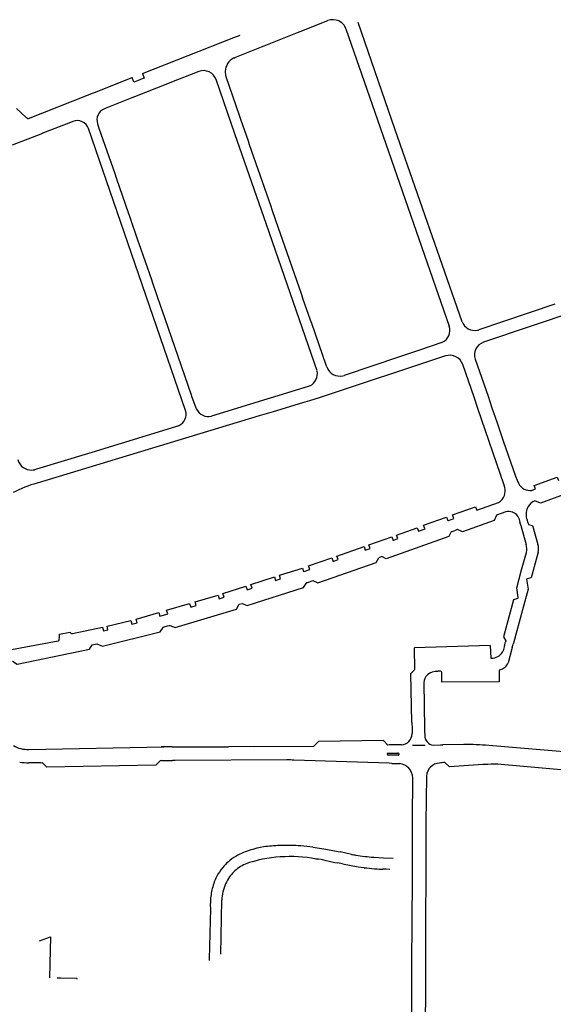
# Model space of a CAD drawing. Extents: x 148869 to 161638, y 453607 to 469810.
# Tile 937 of 1056: x 159133.33 to 159135.68, y 459855.64 to 459859.99. Entities that reach past the tile are written whole.
import ezdxf

# ---------------------------------------------------------------- set-up
doc = ezdxf.new("R2010")
doc.units = 0
doc.layers.add('LKI_V01_KANTRIJWEG', color=252, linetype='CONTINUOUS')

msp = doc.modelspace()

# ---------------------------------------------------------------- linework, layer by layer
at = {"layer": 'LKI_V01_KANTRIJWEG'}
for p, q in [((159134.5635, 459859.933), (159134.6857, 459859.9812)), ((159134.5635, 459859.933), (159134.6857, 459859.9812)), ((159134.5518, 459859.9284), (159134.5635, 459859.933)), ((159134.5518, 459859.9284), (159134.5635, 459859.933)), ((159133.8668, 459859.7477), (159134.2703, 459859.9066)), ((159133.8668, 459859.7477), (159134.2703, 459859.9066)), ((159134.2703, 459859.9066), (159134.2985, 459859.9177)), ((159134.2703, 459859.9066), (159134.2985, 459859.9177)), ((159134.405, 459859.8701), (159134.5518, 459859.9284)), ((159134.405, 459859.8701), (159134.5518, 459859.9284)), ((159134.3921, 459859.865), (159134.405, 459859.8701)), ((159134.3921, 459859.865), (159134.405, 459859.8701)), ((159134.2697, 459859.8159), (159134.2688, 459859.8155)), ((159134.2697, 459859.8159), (159134.2688, 459859.8155)), ((159134.1161, 459859.7572), (159133.9884, 459859.7069)), ((159134.1161, 459859.7572), (159133.9884, 459859.7069)), ((159133.6556, 459859.6647), (159133.8212, 459859.7297)), ((159133.6556, 459859.6647), (159133.8212, 459859.7297)), ((159133.8292, 459859.7097), (159133.8212, 459859.7297)), ((159133.8292, 459859.7097), (159133.8212, 459859.7297)), ((159133.8448, 459859.7159), (159133.8292, 459859.7097)), ((159133.8448, 459859.7159), (159133.8292, 459859.7097)), ((159133.8591, 459859.7216), (159133.8448, 459859.7159)), ((159133.8591, 459859.7216), (159133.8448, 459859.7159)), ((159133.8747, 459859.7279), (159133.8591, 459859.7216)), ((159133.8747, 459859.7279), (159133.8591, 459859.7216)), ((159133.8668, 459859.7477), (159133.8747, 459859.7279)), ((159133.8668, 459859.7477), (159133.8747, 459859.7279)), ((159134.2952, 459859.5627), (159134.2362, 459859.7327)), ((159134.2952, 459859.5627), (159134.2362, 459859.7327)), ((159133.977, 459859.7024), (159133.8325, 459859.6453)), ((159133.977, 459859.7024), (159133.8325, 459859.6453)), ((159133.9884, 459859.7069), (159133.977, 459859.7024)), ((159133.9884, 459859.7069), (159133.977, 459859.7024)), ((159133.3637, 459859.5496), (159133.6239, 459859.6524)), ((159133.3637, 459859.5496), (159133.6239, 459859.6524)), ((159133.6239, 459859.6524), (159133.6369, 459859.6574)), ((159133.6239, 459859.6524), (159133.6369, 459859.6574)), ((159133.6369, 459859.6574), (159133.6425, 459859.6596)), ((159133.6369, 459859.6574), (159133.6425, 459859.6596)), ((159133.6425, 459859.6596), (159133.6556, 459859.6647)), ((159133.6425, 459859.6596), (159133.6556, 459859.6647)), ((159133.8203, 459859.6405), (159133.7031, 459859.5942)), ((159133.8203, 459859.6405), (159133.7031, 459859.5942)), ((159133.8325, 459859.6453), (159133.8203, 459859.6405)), ((159133.8325, 459859.6453), (159133.8203, 459859.6405)), ((159133.3105, 459859.593), (159133.3538, 459859.554)), ((159133.3105, 459859.593), (159133.3538, 459859.554)), ((159133.7031, 459859.5942), (159133.6999, 459859.5929)), ((159133.7031, 459859.5942), (159133.6999, 459859.5929)), ((159133.3538, 459859.554), (159133.3561, 459859.5519)), ((159133.3538, 459859.554), (159133.3561, 459859.5519)), ((159134.3015, 459859.5444), (159134.2952, 459859.5627)), ((159134.3015, 459859.5444), (159134.2952, 459859.5627)), ((159134.3346, 459859.449), (159134.3015, 459859.5444)), ((159134.3346, 459859.449), (159134.3015, 459859.5444)), ((159133.5497, 459859.5324), (159133.4307, 459859.4856)), ((159133.5497, 459859.5324), (159133.4307, 459859.4856)), ((159133.5603, 459859.5366), (159133.5497, 459859.5324)), ((159133.5603, 459859.5366), (159133.5497, 459859.5324)), ((159134.0574, 459858.2614), (159133.6288, 459859.5049)), ((159134.0574, 459858.2614), (159133.6288, 459859.5049)), ((159133.6689, 459859.5256), (159133.6751, 459859.5076)), ((159133.6689, 459859.5256), (159133.6751, 459859.5076)), ((159133.6751, 459859.5076), (159133.7447, 459859.3064)), ((159133.6751, 459859.5076), (159133.7447, 459859.3064)), ((159133.4187, 459859.4808), (159133.2925, 459859.4312)), ((159133.4187, 459859.4808), (159133.2925, 459859.4312)), ((159133.4307, 459859.4856), (159133.4187, 459859.4808)), ((159133.4307, 459859.4856), (159133.4187, 459859.4808)), ((159134.3401, 459859.4333), (159134.3346, 459859.449)), ((159134.3401, 459859.4333), (159134.3346, 459859.449)), ((159134.4347, 459859.1606), (159134.3401, 459859.4333)), ((159134.4347, 459859.1606), (159134.3401, 459859.4333)), ((159133.7447, 459859.3064), (159133.751, 459859.2881)), ((159133.7447, 459859.3064), (159133.751, 459859.2881)), ((159133.751, 459859.2881), (159133.8056, 459859.1304)), ((159133.751, 459859.2881), (159133.8056, 459859.1304)), ((159134.4395, 459859.1469), (159134.4347, 459859.1606)), ((159134.4395, 459859.1469), (159134.4347, 459859.1606)), ((159133.8056, 459859.1304), (159133.8098, 459859.1181)), ((159133.8056, 459859.1304), (159133.8098, 459859.1181)), ((159133.8098, 459859.1181), (159133.8471, 459859.0103)), ((159133.8098, 459859.1181), (159133.8471, 459859.0103)), ((159134.4693, 459859.0615), (159134.4395, 459859.1469)), ((159134.4693, 459859.0615), (159134.4395, 459859.1469)), ((159134.4748, 459859.0456), (159134.4693, 459859.0615)), ((159134.4748, 459859.0456), (159134.4693, 459859.0615)), ((159134.5705, 459858.7709), (159134.4748, 459859.0456)), ((159134.5705, 459858.7709), (159134.4748, 459859.0456)), ((159133.8471, 459859.0103), (159133.8511, 459858.9986)), ((159133.8471, 459859.0103), (159133.8511, 459858.9986)), ((159133.8511, 459858.9986), (159133.9064, 459858.8388)), ((159133.8511, 459858.9986), (159133.9064, 459858.8388)), ((159133.9064, 459858.8388), (159133.91, 459858.8284)), ((159133.9064, 459858.8388), (159133.91, 459858.8284)), ((159133.91, 459858.8284), (159133.9482, 459858.7177)), ((159133.91, 459858.8284), (159133.9482, 459858.7177)), ((159134.5757, 459858.756), (159134.5705, 459858.7709)), ((159134.5757, 459858.756), (159134.5705, 459858.7709)), ((159134.6091, 459858.6601), (159134.5757, 459858.756)), ((159134.6091, 459858.6601), (159134.5757, 459858.756)), ((159136.0337, 459858.7845), (159135.3725, 459858.5625)), ((159136.0337, 459858.7845), (159135.3725, 459858.5625)), ((159133.9482, 459858.7177), (159133.9524, 459858.7056)), ((159133.9482, 459858.7177), (159133.9524, 459858.7056)), ((159135.6867, 459858.73), (159135.3522, 459858.6172)), ((159135.6867, 459858.73), (159135.3522, 459858.6172)), ((159133.9524, 459858.7056), (159134.0081, 459858.5443)), ((159133.9524, 459858.7056), (159134.0081, 459858.5443)), ((159134.6141, 459858.6457), (159134.6091, 459858.6601)), ((159134.6141, 459858.6457), (159134.6091, 459858.6601)), ((159134.6786, 459858.4608), (159134.6141, 459858.6457)), ((159134.6786, 459858.4608), (159134.6141, 459858.6457)), ((159134.0081, 459858.5443), (159134.0817, 459858.3309)), ((159134.0081, 459858.5443), (159134.0817, 459858.3309)), ((159135.1891, 459858.5613), (159135.0894, 459858.5276)), ((159135.1891, 459858.5613), (159135.0894, 459858.5276)), ((159135.0059, 459858.4996), (159134.7568, 459858.4162)), ((159135.0059, 459858.4996), (159134.7568, 459858.4162)), ((159135.0894, 459858.5276), (159135.0059, 459858.4996)), ((159135.0894, 459858.5276), (159135.0059, 459858.4996)), ((159134.6812, 459858.4534), (159134.6786, 459858.4608)), ((159134.6812, 459858.4534), (159134.6786, 459858.4608)), ((159134.7522, 459858.4149), (159134.7568, 459858.4162)), ((159134.7522, 459858.4149), (159134.7568, 459858.4162)), ((159134.598, 459858.3676), (159134.431, 459858.3157)), ((159134.598, 459858.3676), (159134.431, 459858.3157)), ((159134.6055, 459858.37), (159134.598, 459858.3676)), ((159134.6055, 459858.37), (159134.598, 459858.3676)), ((159134.0817, 459858.3309), (159134.0839, 459858.3247)), ((159134.0817, 459858.3309), (159134.0839, 459858.3247)), ((159134.0817, 459858.3309), (159134.0839, 459858.3247)), ((159134.0817, 459858.3309), (159134.0839, 459858.3247)), ((159134.4163, 459858.3112), (159134.1719, 459858.2365)), ((159134.4163, 459858.3112), (159134.1719, 459858.2365)), ((159134.431, 459858.3157), (159134.4163, 459858.3112)), ((159134.431, 459858.3157), (159134.4163, 459858.3112)), ((159134.5732, 459858.295), (159134.4443, 459858.2561)), ((159134.5732, 459858.295), (159134.4443, 459858.2561)), ((159134.6038, 459858.3043), (159134.5732, 459858.295)), ((159134.6038, 459858.3043), (159134.5732, 459858.295)), ((159134.3821, 459858.2373), (159133.4017, 459857.941)), ((159134.3821, 459858.2373), (159133.4017, 459857.941)), ((159134.4443, 459858.2561), (159134.3821, 459858.2373)), ((159134.4443, 459858.2561), (159134.3821, 459858.2373)), ((159133.6433, 459858.0765), (159133.629, 459858.0722)), ((159133.6433, 459858.0765), (159133.629, 459858.0722)), ((159135.4669, 459857.9223), (159135.4634, 459857.9325)), ((159135.4669, 459857.9223), (159135.4634, 459857.9325)), ((159135.5213, 459857.9537), (159135.5265, 459857.9404)), ((159135.5213, 459857.9537), (159135.5265, 459857.9404)), ((159135.585, 459857.9086), (159135.6017, 459857.9152)), ((159135.585, 459857.9086), (159135.6017, 459857.9152)), ((159135.3429, 459857.8211), (159135.4383, 459857.856)), ((159135.3429, 459857.8211), (159135.4383, 459857.856)), ((159135.4706, 459857.8145), (159135.43, 459857.7995)), ((159135.4706, 459857.8145), (159135.43, 459857.7995)), ((159135.2156, 459857.7757), (159135.2177, 459857.7763)), ((159135.2156, 459857.7757), (159135.2177, 459857.7763)), ((159135.2177, 459857.7763), (159135.2334, 459857.7819)), ((159135.2177, 459857.7763), (159135.2334, 459857.7819)), ((159135.2334, 459857.7819), (159135.239, 459857.7839)), ((159135.2334, 459857.7819), (159135.239, 459857.7839)), ((159135.239, 459857.7839), (159135.2417, 459857.7854)), ((159135.239, 459857.7839), (159135.2417, 459857.7854)), ((159135.5282, 459857.786), (159135.5314, 459857.7744)), ((159135.5282, 459857.786), (159135.5314, 459857.7744)), ((159135.5314, 459857.7744), (159135.533, 459857.7688)), ((159135.5314, 459857.7744), (159135.533, 459857.7688)), ((159135.5369, 459857.7554), (159135.533, 459857.7688)), ((159135.5369, 459857.7554), (159135.533, 459857.7688)), ((159135.5627, 459857.7852), (159135.5649, 459857.7785)), ((159135.5627, 459857.7852), (159135.5649, 459857.7785)), ((159135.5693, 459857.7649), (159135.5649, 459857.7785)), ((159135.5693, 459857.7649), (159135.5649, 459857.7785)), ((159135.5693, 459857.7649), (159135.5712, 459857.759)), ((159135.5693, 459857.7649), (159135.5712, 459857.759)), ((159135.2356, 459857.7282), (159135.2297, 459857.7261)), ((159135.2356, 459857.7282), (159135.2297, 459857.7261)), ((159135.2356, 459857.7282), (159135.2507, 459857.7336)), ((159135.2356, 459857.7282), (159135.2507, 459857.7336)), ((159135.2563, 459857.7357), (159135.2507, 459857.7336)), ((159135.2563, 459857.7357), (159135.2507, 459857.7336)), ((159135.2583, 459857.7363), (159135.2563, 459857.7357)), ((159135.2583, 459857.7363), (159135.2563, 459857.7357)), ((159135.5369, 459857.7554), (159135.5389, 459857.7483)), ((159135.5369, 459857.7554), (159135.5389, 459857.7483)), ((159135.5389, 459857.7483), (159135.5609, 459857.67)), ((159135.5389, 459857.7483), (159135.5609, 459857.67)), ((159134.9734, 459857.6884), (159134.994, 459857.6961)), ((159134.9734, 459857.6884), (159134.994, 459857.6961)), ((159134.8503, 459857.6456), (159134.8721, 459857.6531)), ((159134.8503, 459857.6456), (159134.8721, 459857.6531)), ((159134.7082, 459857.5952), (159134.7303, 459857.6033)), ((159134.7082, 459857.5952), (159134.7303, 459857.6033)), ((159134.9236, 459857.6169), (159134.9098, 459857.6114)), ((159134.9236, 459857.6169), (159134.9098, 459857.6114)), ((159134.5783, 459857.5509), (159134.585, 459857.553)), ((159134.5783, 459857.5509), (159134.585, 459857.553)), ((159134.585, 459857.553), (159134.6004, 459857.5578)), ((159134.585, 459857.553), (159134.6004, 459857.5578)), ((159134.6004, 459857.5578), (159134.6051, 459857.5593)), ((159134.6004, 459857.5578), (159134.6051, 459857.5593)), ((159134.6051, 459857.5593), (159134.606, 459857.5596)), ((159134.6051, 459857.5593), (159134.606, 459857.5596)), ((159134.4549, 459857.511), (159134.4761, 459857.5183)), ((159134.4549, 459857.511), (159134.4761, 459857.5183)), ((159134.5932, 459857.5022), (159134.5955, 459857.5029)), ((159134.5932, 459857.5022), (159134.5955, 459857.5029)), ((159134.5955, 459857.5029), (159134.6004, 459857.5045)), ((159134.5955, 459857.5029), (159134.6004, 459857.5045)), ((159134.6004, 459857.5045), (159134.6162, 459857.5096)), ((159134.6004, 459857.5045), (159134.6162, 459857.5096)), ((159134.6162, 459857.5096), (159134.6192, 459857.5106)), ((159134.6162, 459857.5096), (159134.6192, 459857.5106)), ((159134.3295, 459857.4703), (159134.3513, 459857.4778)), ((159134.3295, 459857.4703), (159134.3513, 459857.4778)), ((159134.2055, 459857.431), (159134.2279, 459857.4376)), ((159134.2055, 459857.431), (159134.2279, 459857.4376)), ((159134.2937, 459857.4066), (159134.3074, 459857.4103)), ((159134.2937, 459857.4066), (159134.3074, 459857.4103)), ((159134.0807, 459857.3938), (159134.1037, 459857.401)), ((159134.0807, 459857.3938), (159134.1037, 459857.401)), ((159133.8204, 459857.3184), (159133.844, 459857.3247)), ((159133.8204, 459857.3184), (159133.844, 459857.3247)), ((159133.9443, 459857.3538), (159133.9494, 459857.3552)), ((159133.9443, 459857.3538), (159133.9494, 459857.3552)), ((159133.9494, 459857.3552), (159133.9642, 459857.3596)), ((159133.9494, 459857.3552), (159133.9642, 459857.3596)), ((159133.9642, 459857.3596), (159133.9706, 459857.3614)), ((159133.9642, 459857.3596), (159133.9706, 459857.3614)), ((159133.9706, 459857.3614), (159133.9789, 459857.3638)), ((159133.9706, 459857.3614), (159133.9789, 459857.3638)), ((159133.6954, 459857.2895), (159133.7148, 459857.2941)), ((159133.6954, 459857.2895), (159133.7148, 459857.2941)), ((159133.9578, 459857.3037), (159133.9587, 459857.3051)), ((159133.9578, 459857.3037), (159133.9587, 459857.3051)), ((159133.9587, 459857.3051), (159133.9629, 459857.3063)), ((159133.9587, 459857.3051), (159133.9629, 459857.3063)), ((159133.9629, 459857.3063), (159133.9782, 459857.3107)), ((159133.9629, 459857.3063), (159133.9782, 459857.3107)), ((159133.9782, 459857.3107), (159133.9844, 459857.3124)), ((159133.9782, 459857.3107), (159133.9844, 459857.3124)), ((159133.9844, 459857.3124), (159133.988, 459857.3134)), ((159133.9844, 459857.3124), (159133.988, 459857.3134)), ((159133.498, 459857.2578), (159133.4993, 459857.252)), ((159133.498, 459857.2578), (159133.4993, 459857.252)), ((159133.5003, 459857.2741), (159133.515, 459857.2771)), ((159133.5003, 459857.2741), (159133.515, 459857.2771)), ((159133.5544, 459857.2775), (159133.5552, 459857.2774)), ((159133.5544, 459857.2775), (159133.5552, 459857.2774)), ((159135.4656, 459857.2245), (159135.4697, 459857.239)), ((159135.4656, 459857.2245), (159135.4697, 459857.239)), ((159135.471, 459857.244), (159135.4697, 459857.239)), ((159135.471, 459857.244), (159135.4697, 459857.239)), ((159135.4713, 459857.2453), (159135.471, 459857.244)), ((159135.4713, 459857.2453), (159135.471, 459857.244)), ((159133.6451, 459857.2272), (159133.6651, 459857.2318)), ((159133.6451, 459857.2272), (159133.6651, 459857.2318)), ((159135.4024, 459857.225), (159135.0677, 459857.2138)), ((159135.4024, 459857.225), (159135.0677, 459857.2138)), ((159135.0696, 459857.1187), (159135.0677, 459857.2138)), ((159135.0696, 459857.1187), (159135.0677, 459857.2138)), ((159135.4024, 459857.225), (159135.4043, 459857.1689)), ((159135.4024, 459857.225), (159135.4043, 459857.1689)), ((159135.4641, 459857.2192), (159135.459, 459857.2012)), ((159135.4641, 459857.2192), (159135.459, 459857.2012)), ((159135.4656, 459857.2245), (159135.4641, 459857.2192)), ((159135.4656, 459857.2245), (159135.4641, 459857.2192)), ((159135.4976, 459857.2101), (159135.4808, 459857.1487)), ((159135.4976, 459857.2101), (159135.4808, 459857.1487)), ((159135.4991, 459857.2154), (159135.4976, 459857.2101)), ((159135.4991, 459857.2154), (159135.4976, 459857.2101)), ((159135.4991, 459857.2154), (159135.503, 459857.2298)), ((159135.4991, 459857.2154), (159135.503, 459857.2298)), ((159135.5043, 459857.2344), (159135.503, 459857.2298)), ((159135.5043, 459857.2344), (159135.503, 459857.2298)), ((159135.4043, 459857.1689), (159135.4148, 459857.1692)), ((159135.4043, 459857.1689), (159135.4148, 459857.1692)), ((159135.1827, 459857.1111), (159135.1708, 459857.1106)), ((159135.1827, 459857.1111), (159135.1708, 459857.1106)), ((159135.1089, 459857.0606), (159135.1122, 459856.8583)), ((159135.1089, 459857.0606), (159135.1122, 459856.8583)), ((159135.0561, 459856.8841), (159135.057, 459856.8579)), ((159135.0561, 459856.8841), (159135.057, 459856.8579)), ((159135.057, 459856.8579), (159135.0569, 459856.8457)), ((159135.057, 459856.8579), (159135.0569, 459856.8457)), ((159135.0569, 459856.8457), (159135.057, 459856.8357)), ((159135.0569, 459856.8457), (159135.057, 459856.8357)), ((159135.1122, 459856.8583), (159135.1119, 459856.8464)), ((159135.1122, 459856.8583), (159135.1119, 459856.8464)), ((159135.1119, 459856.8464), (159135.113, 459856.8277)), ((159135.1119, 459856.8464), (159135.113, 459856.8277)), ((159133.3657, 459856.7661), (159133.9621, 459856.7779)), ((159133.3657, 459856.7661), (159133.9621, 459856.7779)), ((159133.9621, 459856.7779), (159133.9502, 459856.777)), ((159133.9621, 459856.7779), (159133.9502, 459856.777)), ((159133.9976, 459856.7775), (159133.9621, 459856.7779)), ((159133.9976, 459856.7775), (159133.9621, 459856.7779)), ((159133.9976, 459856.7775), (159134.0093, 459856.7778)), ((159133.9976, 459856.7775), (159134.0093, 459856.7778)), ((159134.3617, 459856.7788), (159134.2464, 459856.7782)), ((159134.3617, 459856.7788), (159134.2464, 459856.7782)), ((159134.3617, 459856.7788), (159134.6238, 459856.7798)), ((159134.3617, 459856.7788), (159134.6238, 459856.7798)), ((159134.9566, 459856.7856), (159134.9505, 459856.7849)), ((159134.9566, 459856.7856), (159134.9505, 459856.7849)), ((159134.9684, 459856.786), (159134.9566, 459856.7856)), ((159134.9684, 459856.786), (159134.9566, 459856.7856)), ((159135.0099, 459856.7869), (159134.9684, 459856.786)), ((159135.0099, 459856.7869), (159134.9684, 459856.786)), ((159135.0588, 459856.7846), (159135.1151, 459856.7846)), ((159135.0588, 459856.7846), (159135.1151, 459856.7846)), ((159135.1511, 459856.7854), (159135.1823, 459856.7856)), ((159135.1511, 459856.7854), (159135.1823, 459856.7856)), ((159135.1823, 459856.7856), (159135.1933, 459856.7859)), ((159135.1823, 459856.7856), (159135.1933, 459856.7859)), ((159135.2855, 459856.7871), (159135.1933, 459856.7859)), ((159135.2855, 459856.7871), (159135.1933, 459856.7859)), ((159135.8236, 459856.7469), (159135.3953, 459856.7835)), ((159135.8236, 459856.7469), (159135.3953, 459856.7835)), ((159133.9512, 459856.717), (159133.9457, 459856.7163)), ((159133.9512, 459856.717), (159133.9457, 459856.7163)), ((159133.9512, 459856.717), (159133.9635, 459856.7169)), ((159133.9512, 459856.717), (159133.9635, 459856.7169)), ((159133.9635, 459856.7169), (159133.9992, 459856.7174)), ((159133.9635, 459856.7169), (159133.9992, 459856.7174)), ((159134.0108, 459856.7177), (159133.9992, 459856.7174)), ((159134.0108, 459856.7177), (159133.9992, 459856.7174)), ((159134.5047, 459856.7197), (159134.0108, 459856.7177)), ((159134.5047, 459856.7197), (159134.0108, 459856.7177)), ((159134.9564, 459856.7048), (159134.5351, 459856.7189)), ((159134.9564, 459856.7048), (159134.5351, 459856.7189)), ((159134.9507, 459856.7501), (159134.9564, 459856.75)), ((159134.9507, 459856.7501), (159134.9564, 459856.75)), ((159134.9563, 459856.741), (159134.9511, 459856.741)), ((159134.9563, 459856.741), (159134.9511, 459856.741)), ((159134.9684, 459856.7406), (159134.9563, 459856.741)), ((159134.9684, 459856.7406), (159134.9563, 459856.741)), ((159134.9564, 459856.75), (159134.9686, 459856.7497)), ((159134.9564, 459856.75), (159134.9686, 459856.7497)), ((159134.9761, 459856.7406), (159134.9684, 459856.7406)), ((159134.9761, 459856.7406), (159134.9684, 459856.7406)), ((159134.9686, 459856.7497), (159134.9759, 459856.7496)), ((159134.9686, 459856.7497), (159134.9759, 459856.7496)), ((159134.9759, 459856.7496), (159134.9905, 459856.7501)), ((159134.9759, 459856.7496), (159134.9905, 459856.7501)), ((159134.9909, 459856.7405), (159134.9761, 459856.7406)), ((159134.9909, 459856.7405), (159134.9761, 459856.7406)), ((159134.9905, 459856.7501), (159134.995, 459856.75)), ((159134.9905, 459856.7501), (159134.995, 459856.75)), ((159134.9954, 459856.7404), (159134.9909, 459856.7405)), ((159134.9954, 459856.7404), (159134.9909, 459856.7405)), ((159133.4179, 459856.7076), (159133.3651, 459856.7065)), ((159133.4179, 459856.7076), (159133.3651, 459856.7065)), ((159133.4179, 459856.7076), (159133.4246, 459856.708)), ((159133.4179, 459856.7076), (159133.4246, 459856.708)), ((159134.9682, 459856.7043), (159134.9564, 459856.7048)), ((159134.9682, 459856.7043), (159134.9564, 459856.7048)), ((159134.9682, 459856.7043), (159134.9746, 459856.7045)), ((159134.9682, 459856.7043), (159134.9746, 459856.7045)), ((159134.9746, 459856.7045), (159135.0026, 459856.7036)), ((159134.9746, 459856.7045), (159135.0026, 459856.7036)), ((159135.1842, 459856.7064), (159135.1782, 459856.7059)), ((159135.1842, 459856.7064), (159135.1782, 459856.7059)), ((159135.1895, 459856.7069), (159135.1842, 459856.7064)), ((159135.1895, 459856.7069), (159135.1842, 459856.7064)), ((159135.1964, 459856.7079), (159135.1895, 459856.7069)), ((159135.1964, 459856.7079), (159135.1895, 459856.7069)), ((159135.2013, 459856.7083), (159135.1964, 459856.7079)), ((159135.2013, 459856.7083), (159135.1964, 459856.7079)), ((159135.2221, 459856.6898), (159135.2013, 459856.7083)), ((159135.2221, 459856.6898), (159135.2013, 459856.7083)), ((159135.7888, 459856.6695), (159135.4501, 459856.6995)), ((159135.7888, 459856.6695), (159135.4501, 459856.6995)), ((159135.1207, 459856.6483), (159135.1186, 459856.4421)), ((159135.1207, 459856.6483), (159135.1186, 459856.4421)), ((159135.1186, 459856.4421), (159135.1185, 459856.4302)), ((159135.1186, 459856.4421), (159135.1185, 459856.4302)), ((159134.4012, 459856.336), (159134.3887, 459856.3338)), ((159134.4012, 459856.336), (159134.3887, 459856.3338)), ((159134.6184, 459856.3351), (159134.5667, 459856.3401)), ((159134.6184, 459856.3351), (159134.5667, 459856.3401)), ((159134.6184, 459856.3351), (159134.6478, 459856.3309)), ((159134.6184, 459856.3351), (159134.6478, 459856.3309)), ((159134.6478, 459856.3309), (159134.6771, 459856.326)), ((159134.6478, 459856.3309), (159134.6771, 459856.326)), ((159134.6771, 459856.326), (159134.7143, 459856.3186)), ((159134.6771, 459856.326), (159134.7143, 459856.3186)), ((159134.7143, 459856.3186), (159134.7401, 459856.3136)), ((159134.7143, 459856.3186), (159134.7401, 459856.3136)), ((159134.79, 459856.3032), (159134.7401, 459856.3136)), ((159134.79, 459856.3032), (159134.7401, 459856.3136)), ((159134.7499, 459856.2611), (159134.7284, 459856.265)), ((159134.7499, 459856.2611), (159134.7284, 459856.265)), ((159134.7499, 459856.2611), (159134.8196, 459856.2479)), ((159134.7499, 459856.2611), (159134.8196, 459856.2479)), ((159134.8196, 459856.2479), (159134.8462, 459856.2444)), ((159134.8196, 459856.2479), (159134.8462, 459856.2444)), ((159134.8914, 459856.2398), (159134.8954, 459856.2395)), ((159134.8914, 459856.2398), (159134.8954, 459856.2395)), ((159134.9431, 459856.2372), (159134.9277, 459856.2377)), ((159134.9431, 459856.2372), (159134.9277, 459856.2377)), ((159134.9585, 459856.2369), (159134.9431, 459856.2372)), ((159134.9585, 459856.2369), (159134.9431, 459856.2372)), ((159135.0566, 459855.8195), (159135.0584, 459856.1939)), ((159135.0566, 459855.8195), (159135.0584, 459856.1939)), ((159134.1671, 459856.0648), (159134.1618, 459855.8411)), ((159134.1671, 459856.0648), (159134.1618, 459855.8411)), ((159134.2137, 459855.8631), (159134.2173, 459856.1006)), ((159134.2137, 459855.8631), (159134.2173, 459856.1006)), ((159133.412, 459855.9217), (159133.4609, 459855.9388)), ((159133.412, 459855.9217), (159133.4609, 459855.9388)), ((159133.4609, 459855.9388), (159133.4581, 459855.8195)), ((159133.4609, 459855.9388), (159133.4581, 459855.8195)), ((159133.4581, 459855.8195), (159133.4568, 459855.759)), ((159133.4581, 459855.8195), (159133.4568, 459855.759)), ((159134.1618, 459855.8411), (159134.1617, 459855.8352)), ((159134.1618, 459855.8411), (159134.1617, 459855.8352)), ((159133.4902, 459855.7585), (159133.5052, 459855.7583)), ((159133.4902, 459855.7585), (159133.5052, 459855.7583)), ((159133.5052, 459855.7583), (159133.5771, 459855.7574)), ((159133.5052, 459855.7583), (159133.5771, 459855.7574)), ((159133.5772, 459855.7558), (159133.5771, 459855.7574)), ((159133.5772, 459855.7558), (159133.5771, 459855.7574)), ((159133.5772, 459855.7558), (159133.5772, 459855.7523)), ((159133.5772, 459855.7558), (159133.5772, 459855.7523))]:
    msp.add_line(p, q, dxfattribs=at)
for points in [[(159135.2786, 459858.6532), (159134.9827, 459859.5002), (159134.8195, 459859.973)], [(159135.2786, 459858.6532), (159134.9827, 459859.5002), (159134.8195, 459859.973)], [(159134.7653, 459859.9447), (159134.8925, 459859.5769), (159135.2207, 459858.634)], [(159134.7653, 459859.9447), (159134.8925, 459859.5769), (159135.2207, 459858.634)], [(159134.2697, 459859.8159), (159134.2755, 459859.8186), (159134.3921, 459859.865)], [(159134.2697, 459859.8159), (159134.2755, 459859.8186), (159134.3921, 459859.865)], [(159134.6386, 459858.4356), (159134.4139, 459859.0819), (159134.2742, 459859.4818), (159134.1917, 459859.7213)], [(159134.6386, 459858.4356), (159134.4139, 459859.0819), (159134.2742, 459859.4818), (159134.1917, 459859.7213)], [(159135.2045, 459858.5018), (159134.647, 459858.3174), (159134.6038, 459858.3043)], [(159135.2045, 459858.5018), (159134.647, 459858.3174), (159134.6038, 459858.3043)], [(159135.4634, 459857.9325), (159135.3477, 459858.2707), (159135.3313, 459858.3208), (159135.2809, 459858.4639)], [(159135.4634, 459857.9325), (159135.3477, 459858.2707), (159135.3313, 459858.3208), (159135.2809, 459858.4639)], [(159135.3355, 459858.4878), (159135.3926, 459858.3241), (159135.4079, 459858.2779), (159135.4326, 459858.2075), (159135.4598, 459858.1274), (159135.5142, 459857.9717), (159135.5213, 459857.9537)], [(159135.3355, 459858.4878), (159135.3926, 459858.3241), (159135.4079, 459858.2779), (159135.4326, 459858.2075), (159135.4598, 459858.1274), (159135.5142, 459857.9717), (159135.5213, 459857.9537)], [(159134.0839, 459858.3247), (159134.1033, 459858.2727), (159134.1058, 459858.2676)], [(159134.0839, 459858.3247), (159134.1033, 459858.2727), (159134.1058, 459858.2676)], [(159134.0266, 459858.194), (159134.0132, 459858.1893), (159133.6433, 459858.0765)], [(159134.0266, 459858.194), (159134.0132, 459858.1893), (159133.6433, 459858.0765)], [(159133.629, 459858.0722), (159133.3993, 459858.0021), (159133.3907, 459858.0001)], [(159133.629, 459858.0722), (159133.3993, 459858.0021), (159133.3907, 459858.0001)], [(159135.6017, 459857.9152), (159135.5961, 459857.9306), (159135.6975, 459857.9676), (159135.7028, 459857.9524)], [(159135.6017, 459857.9152), (159135.5961, 459857.9306), (159135.6975, 459857.9676), (159135.7028, 459857.9524)], [(159135.8453, 459857.9517), (159135.8336, 459857.9294), (159135.6237, 459857.8531), (159135.5985, 459857.8627)], [(159135.8453, 459857.9517), (159135.8336, 459857.9294), (159135.6237, 459857.8531), (159135.5985, 459857.8627)], [(159135.2417, 459857.7854), (159135.2354, 459857.8004), (159135.3364, 459857.8363), (159135.3429, 459857.8211)], [(159135.2417, 459857.7854), (159135.2354, 459857.8004), (159135.3364, 459857.8363), (159135.3429, 459857.8211)], [(159135.1139, 459857.7403), (159135.1078, 459857.7549), (159135.2097, 459857.7907), (159135.2156, 459857.7757)], [(159135.1139, 459857.7403), (159135.1078, 459857.7549), (159135.2097, 459857.7907), (159135.2156, 459857.7757)], [(159135.43, 459857.7995), (159135.4189, 459857.7767), (159135.2797, 459857.7267), (159135.2583, 459857.7363)], [(159135.43, 459857.7995), (159135.4189, 459857.7767), (159135.2797, 459857.7267), (159135.2583, 459857.7363)], [(159135.5712, 459857.759), (159135.5893, 459857.7535), (159135.6127, 459857.6698)], [(159135.5712, 459857.759), (159135.5893, 459857.7535), (159135.6127, 459857.6698)], [(159135.2297, 459857.7261), (159135.22, 459857.7053), (159134.9434, 459857.6075), (159134.9236, 459857.6169)], [(159135.2297, 459857.7261), (159135.22, 459857.7053), (159134.9434, 459857.6075), (159134.9236, 459857.6169)], [(159134.994, 459857.6961), (159134.9885, 459857.7114), (159135.0797, 459857.744), (159135.0859, 459857.7295)], [(159134.994, 459857.6961), (159134.9885, 459857.7114), (159135.0797, 459857.744), (159135.0859, 459857.7295)], [(159135.0859, 459857.7295), (159135.1143, 459857.7394), (159135.1139, 459857.7403)], [(159135.0859, 459857.7295), (159135.1143, 459857.7394), (159135.1139, 459857.7403)], [(159134.8721, 459857.6531), (159134.8669, 459857.6686), (159134.9682, 459857.7037), (159134.9734, 459857.6884)], [(159134.8721, 459857.6531), (159134.8669, 459857.6686), (159134.9682, 459857.7037), (159134.9734, 459857.6884)], [(159134.7303, 459857.6033), (159134.7254, 459857.6188), (159134.8454, 459857.6611), (159134.8503, 459857.6456)], [(159134.7303, 459857.6033), (159134.7254, 459857.6188), (159134.8454, 459857.6611), (159134.8503, 459857.6456)], [(159135.5259, 459857.4369), (159135.5196, 459857.4795), (159135.5408, 459857.5585), (159135.5623, 459857.6346)], [(159135.5259, 459857.4369), (159135.5196, 459857.4795), (159135.5408, 459857.5585), (159135.5623, 459857.6346)], [(159135.6138, 459857.6358), (159135.5835, 459857.5235), (159135.5649, 459857.5184)], [(159135.6138, 459857.6358), (159135.5835, 459857.5235), (159135.5649, 459857.5184)], [(159134.606, 459857.5596), (159134.6005, 459857.576), (159134.7032, 459857.611), (159134.7082, 459857.5952)], [(159134.606, 459857.5596), (159134.6005, 459857.576), (159134.7032, 459857.611), (159134.7082, 459857.5952)], [(159134.6192, 459857.5106), (159134.6405, 459857.5009), (159134.8992, 459857.5903), (159134.9098, 459857.6114)], [(159134.6192, 459857.5106), (159134.6405, 459857.5009), (159134.8992, 459857.5903), (159134.9098, 459857.6114)], [(159134.4761, 459857.5183), (159134.4718, 459857.5341), (159134.573, 459857.5664), (159134.5783, 459857.5509)], [(159134.4761, 459857.5183), (159134.4718, 459857.5341), (159134.573, 459857.5664), (159134.5783, 459857.5509)], [(159134.3074, 459857.4103), (159134.3291, 459857.4003), (159134.5784, 459857.4809), (159134.5932, 459857.5022)], [(159134.3074, 459857.4103), (159134.3291, 459857.4003), (159134.5784, 459857.4809), (159134.5932, 459857.5022)], [(159134.3513, 459857.4778), (159134.3461, 459857.4936), (159134.45, 459857.5271), (159134.4549, 459857.511)], [(159134.3513, 459857.4778), (159134.3461, 459857.4936), (159134.45, 459857.5271), (159134.4549, 459857.511)], [(159135.5649, 459857.5184), (159135.562, 459857.5176), (159135.5692, 459857.4724), (159135.5441, 459857.3814), (159135.5043, 459857.2344)], [(159135.5649, 459857.5184), (159135.562, 459857.5176), (159135.5692, 459857.4724), (159135.5441, 459857.3814), (159135.5043, 459857.2344)], [(159134.2279, 459857.4376), (159134.2221, 459857.4543), (159134.324, 459857.4867), (159134.3295, 459857.4703)], [(159134.2279, 459857.4376), (159134.2221, 459857.4543), (159134.324, 459857.4867), (159134.3295, 459857.4703)], [(159133.9789, 459857.3638), (159133.9737, 459857.3806), (159134.0749, 459857.4099), (159134.0807, 459857.3938)], [(159133.9789, 459857.3638), (159133.9737, 459857.3806), (159134.0749, 459857.4099), (159134.0807, 459857.3938)], [(159134.1037, 459857.401), (159134.0991, 459857.4171), (159134.2006, 459857.4468), (159134.2055, 459857.431)], [(159134.1037, 459857.401), (159134.0991, 459857.4171), (159134.2006, 459857.4468), (159134.2055, 459857.431)], [(159135.5223, 459857.4312), (159135.5053, 459857.4265), (159135.4605, 459857.2634), (159135.4713, 459857.2453)], [(159135.5223, 459857.4312), (159135.5053, 459857.4265), (159135.4605, 459857.2634), (159135.4713, 459857.2453)], [(159133.844, 459857.3247), (159133.8397, 459857.3402), (159133.9397, 459857.3696), (159133.9443, 459857.3538)], [(159133.844, 459857.3247), (159133.8397, 459857.3402), (159133.9397, 459857.3696), (159133.9443, 459857.3538)], [(159133.988, 459857.3134), (159134.0111, 459857.304), (159134.2825, 459857.3853), (159134.2937, 459857.4066)], [(159133.988, 459857.3134), (159134.0111, 459857.304), (159134.2825, 459857.3853), (159134.2937, 459857.4066)], [(159133.7148, 459857.2941), (159133.7111, 459857.3105), (159133.8155, 459857.3345), (159133.8204, 459857.3184)], [(159133.7148, 459857.2941), (159133.7111, 459857.3105), (159133.8155, 459857.3345), (159133.8204, 459857.3184)], [(159133.515, 459857.2771), (159133.5477, 459857.2838), (159133.5483, 459857.2826)], [(159133.515, 459857.2771), (159133.5477, 459857.2838), (159133.5483, 459857.2826)], [(159133.5589, 459857.2774), (159133.6908, 459857.3059), (159133.6954, 459857.2895)], [(159133.5589, 459857.2774), (159133.6908, 459857.3059), (159133.6954, 459857.2895)], [(159133.6651, 459857.2318), (159133.69, 459857.2217), (159133.9451, 459857.285), (159133.9578, 459857.3037)], [(159133.6651, 459857.2318), (159133.69, 459857.2217), (159133.9451, 459857.285), (159133.9578, 459857.3037)], [(159133.2894, 459857.2067), (159133.4947, 459857.245), (159133.4968, 459857.2458)], [(159133.2894, 459857.2067), (159133.4947, 459857.245), (159133.4968, 459857.2458)], [(159133.498, 459857.2578), (159133.5013, 459857.2587), (159133.5003, 459857.2741)], [(159133.498, 459857.2578), (159133.5013, 459857.2587), (159133.5003, 459857.2741)], [(159133.2937, 459857.1556), (159133.3135, 459857.1423), (159133.633, 459857.2083), (159133.6451, 459857.2272)], [(159133.2937, 459857.1556), (159133.3135, 459857.1423), (159133.633, 459857.2083), (159133.6451, 459857.2272)], [(159135.0561, 459856.8841), (159135.0523, 459857.1007), (159135.0696, 459857.1187)], [(159135.0561, 459856.8841), (159135.0523, 459857.1007), (159135.0696, 459857.1187)], [(159135.4434, 459857.117), (159135.4413, 459857.1148), (159135.4411, 459857.0646), (159135.1881, 459857.0626), (159135.188, 459857.1072)], [(159135.4434, 459857.117), (159135.4413, 459857.1148), (159135.4411, 459857.0646), (159135.1881, 459857.0626), (159135.188, 459857.1072)], [(159134.9505, 459856.7849), (159134.931, 459856.8055), (159134.644, 459856.8005), (159134.6238, 459856.7798)], [(159134.9505, 459856.7849), (159134.931, 459856.8055), (159134.644, 459856.8005), (159134.6238, 459856.7798)], [(159134.0093, 459856.7778), (159134.0186, 459856.7777), (159134.2464, 459856.7782)], [(159134.0093, 459856.7778), (159134.0186, 459856.7777), (159134.2464, 459856.7782)], [(159133.9457, 459856.7163), (159133.926, 459856.6961), (159133.4451, 459856.6879), (159133.4246, 459856.708)], [(159133.9457, 459856.7163), (159133.926, 459856.6961), (159133.4451, 459856.6879), (159133.4246, 459856.708)], [(159135.0586, 459856.4425), (159135.0586, 459856.4566), (159135.0609, 459856.6412)], [(159135.0586, 459856.4425), (159135.0586, 459856.4566), (159135.0609, 459856.6412)], [(159135.0583, 459856.4306), (159135.0586, 459856.4424), (159135.0586, 459856.4425)], [(159135.0583, 459856.4306), (159135.0586, 459856.4424), (159135.0586, 459856.4425)], [(159135.0584, 459856.1939), (159135.0584, 459856.4206), (159135.0583, 459856.4306)], [(159135.0584, 459856.1939), (159135.0584, 459856.4206), (159135.0583, 459856.4306)], [(159135.1185, 459856.4302), (159135.1182, 459856.4055), (159135.1169, 459855.8195)], [(159135.1185, 459856.4302), (159135.1182, 459856.4055), (159135.1169, 459855.8195)], [(159134.8884, 459856.2902), (159134.9314, 459856.2875), (159134.9736, 459856.2865)], [(159134.8884, 459856.2902), (159134.9314, 459856.2875), (159134.9736, 459856.2865)], [(159135.0522, 459854.8305), (159135.0545, 459855.3655), (159135.0566, 459855.8195)], [(159135.0522, 459854.8305), (159135.0545, 459855.3655), (159135.0566, 459855.8195)], [(159135.1169, 459855.8195), (159135.1133, 459855.0504), (159135.1119, 459854.8448)], [(159135.1169, 459855.8195), (159135.1133, 459855.0504), (159135.1119, 459854.8448)]]:
    msp.add_lwpolyline(points, dxfattribs=at)
for centre, radius, start, end in [((159134.7079, 459859.9247), 0.0607, 19.1447, 111.4704), ((159134.7079, 459859.9247), 0.0607, 19.1447, 111.4704), ((159134.3005, 459859.7554), 0.068, 117.8262, 177.5909), ((159134.3005, 459859.7554), 0.068, 117.8262, 177.5909), ((159134.1363, 459859.7022), 0.0586, 19.0224, 110.138), ((159134.1363, 459859.7022), 0.0586, 19.0224, 110.138), ((159134.2984, 459859.7545), 0.066, 176.7552, 199.2976), ((159134.2984, 459859.7545), 0.066, 176.7552, 199.2976), ((159133.7195, 459859.5431), 0.0535, 111.5082, 199.096), ((159133.7195, 459859.5431), 0.0535, 111.5082, 199.096), ((159133.3617, 459859.5567), 0.00738, 220.6414, 285.6837), ((159133.3617, 459859.5567), 0.00738, 220.6414, 285.6837), ((159133.5793, 459859.4878), 0.0523, 19.076, 111.3864), ((159133.5793, 459859.4878), 0.0523, 19.076, 111.3864), ((159135.1657, 459858.6147), 0.0583, 293.6358, 19.2875), ((159135.1657, 459858.6147), 0.0583, 293.6358, 19.2875), ((159135.3337, 459858.6727), 0.0584, 199.5237, 282.0347), ((159135.3337, 459858.6727), 0.0584, 199.5237, 282.0347), ((159135.3382, 459858.6588), 0.0439, 280.0314, 288.5924), ((159135.3382, 459858.6588), 0.0439, 280.0314, 288.5924), ((159135.3915, 459858.5065), 0.0591, 108.767, 198.4902), ((159135.3915, 459858.5065), 0.0591, 108.767, 198.4902), ((159135.2235, 459858.4442), 0.0607, 18.9674, 108.2871), ((159135.2235, 459858.4442), 0.0607, 18.9674, 108.2871), ((159134.7377, 459858.4729), 0.0598, 199.0841, 284.0165), ((159134.7377, 459858.4729), 0.0598, 199.0841, 284.0165), ((159134.5777, 459858.4251), 0.0618, 296.793, 9.7071), ((159134.5777, 459858.4251), 0.0618, 296.793, 9.7071), ((159134.0038, 459858.2452), 0.056, 294.0038, 16.8446), ((159134.0038, 459858.2452), 0.056, 294.0038, 16.8446), ((159134.1581, 459858.2929), 0.0581, 205.8216, 283.7436), ((159134.1581, 459858.2929), 0.0581, 205.8216, 283.7436), ((159133.3765, 459858.0602), 0.0617, 194.3695, 272.7896), ((159133.3765, 459858.0602), 0.0617, 194.3695, 272.7896), ((159133.3768, 459858.0581), 0.0596, 272.574, 283.4276), ((159133.3768, 459858.0581), 0.0596, 272.574, 283.4276), ((159133.5572, 459857.3898), 0.5727, 105.7583, 117.0798), ((159133.5572, 459857.3898), 0.5727, 105.7583, 117.0798), ((159135.5805, 459857.9681), 0.0607, 207.1691, 242.2998), ((159135.5805, 459857.9681), 0.0607, 207.1691, 242.2998), ((159135.4025, 459857.9086), 0.0658, 340.7182, 11.978), ((159135.4025, 459857.9086), 0.0658, 340.7182, 11.978), ((159135.5791, 459857.9702), 0.0619, 244.3673, 275.4889), ((159135.5791, 459857.9702), 0.0619, 244.3673, 275.4889), ((159135.4125, 459857.9048), 0.0552, 297.947, 341.0558), ((159135.4125, 459857.9048), 0.0552, 297.947, 341.0558), ((159135.6195, 459857.8093), 0.0574, 111.4566, 150.4911), ((159135.6195, 459857.8093), 0.0574, 111.4566, 150.4911), ((159135.4828, 459857.7641), 0.0518, 69.1532, 103.601), ((159135.4828, 459857.7641), 0.0518, 69.1532, 103.601), ((159135.4861, 459857.7703), 0.0448, 20.387, 70.3616), ((159135.4861, 459857.7703), 0.0448, 20.387, 70.3616), ((159135.6265, 459857.8035), 0.0664, 149.1692, 195.9802), ((159135.6265, 459857.8035), 0.0664, 149.1692, 195.9802), ((159135.4782, 459857.6492), 0.0853, 350.143, 14.1255), ((159135.4782, 459857.6492), 0.0853, 350.143, 14.1255), ((159135.5452, 459857.6507), 0.0701, 347.73, 15.7466), ((159135.5452, 459857.6507), 0.0701, 347.73, 15.7466), ((159135.5207, 459857.4362), 0.00526, 287.9525, 6.9475), ((159135.5207, 459857.4362), 0.00526, 287.9525, 6.9475), ((159133.5568, 459857.2865), 0.00936, 204.9375, 255.3409), ((159133.5568, 459857.2865), 0.00936, 204.9375, 255.3409), ((159133.4936, 459857.2507), 0.00581, 302.5565, 12.3364), ((159133.4936, 459857.2507), 0.00581, 302.5565, 12.3364), ((159133.557, 459857.2849), 0.00776, 256.3176, 284.2935), ((159133.557, 459857.2849), 0.00776, 256.3176, 284.2935), ((159135.4101, 459857.2223), 0.0532, 275.046, 336.6426), ((159135.4101, 459857.2223), 0.0532, 275.046, 336.6426), ((159135.1697, 459857.0383), 0.0722, 89.1086, 128.3145), ((159135.1697, 459857.0383), 0.0722, 89.1086, 128.3145), ((159135.1828, 459857.1056), 0.00551, 16.9881, 90.7279), ((159135.1828, 459857.1056), 0.00551, 16.9881, 90.7279), ((159135.4336, 459857.1664), 0.0504, 281.2164, 339.3745), ((159135.4336, 459857.1664), 0.0504, 281.2164, 339.3745), ((159135.1548, 459857.0603), 0.0459, 130.7351, 179.6049), ((159135.1548, 459857.0603), 0.0459, 130.7351, 179.6049), ((159135.0093, 459856.8346), 0.0476, 270.6556, 1.3529), ((159135.0093, 459856.8346), 0.0476, 270.6556, 1.3529), ((159135.1546, 459856.8268), 0.0416, 178.6627, 265.2938), ((159135.1546, 459856.8268), 0.0416, 178.6627, 265.2938), ((159133.3606, 459856.8907), 0.1247, 239.6048, 272.3543), ((159133.3606, 459856.8907), 0.1247, 239.6048, 272.3543), ((159135.3039, 459855.6608), 1.1265, 85.3477, 90.9392), ((159135.3039, 459855.6608), 1.1265, 85.3477, 90.9392), ((159134.498, 459855.9727), 0.7471, 87.1573, 89.4922), ((159134.498, 459855.9727), 0.7471, 87.1573, 89.4922), ((159134.9514, 459856.7455), 0.0046, 99.1496, 265.8732), ((159134.9514, 459856.7455), 0.0046, 99.1496, 265.8732), ((159134.9953, 459856.7452), 0.00479, 271.6213, 93.763), ((159134.9953, 459856.7452), 0.00479, 271.6213, 93.763), ((159133.3749, 459857.0442), 0.3378, 261.5212, 268.3379), ((159133.3749, 459857.0442), 0.3378, 261.5212, 268.3379), ((159134.9932, 459856.6364), 0.0679, 4.0742, 82.0152), ((159134.9932, 459856.6364), 0.0679, 4.0742, 82.0152), ((159135.1817, 459856.6449), 0.0611, 93.2353, 176.8144), ((159135.1817, 459856.6449), 0.0611, 93.2353, 176.8144), ((159135.6336, 459851.3567), 5.3489, 92.5961, 94.4119), ((159135.6336, 459851.3567), 5.3489, 92.5961, 94.4119), ((159135.4167, 459856.3362), 0.3648, 84.747, 93.9855), ((159135.4167, 459856.3362), 0.3648, 84.747, 93.9855), ((159134.4933, 459855.8481), 0.4969, 102.1548, 110.296), ((159134.4933, 459855.8481), 0.4969, 102.1548, 110.296), ((159134.498, 459855.598), 0.7443, 91.9057, 97.4728), ((159134.498, 459855.598), 0.7443, 91.9057, 97.4728), ((159134.507, 459855.2925), 1.0499, 89.2888, 91.8392), ((159134.507, 459855.2925), 1.0499, 89.2888, 91.8392), ((159134.4959, 459855.3334), 1.0092, 85.9747, 88.6275), ((159134.4959, 459855.3334), 1.0092, 85.9747, 88.6275), ((159134.3991, 459856.0921), 0.235, 118.1533, 128.385), ((159134.3991, 459856.0921), 0.235, 118.1533, 128.385), ((159134.4189, 459856.0538), 0.2781, 110.6154, 118.0162), ((159134.4189, 459856.0538), 0.2781, 110.6154, 118.0162), ((159134.5185, 459855.6814), 0.6119, 79.2109, 108.8583), ((159134.5185, 459855.6814), 0.6119, 79.2109, 108.8583), ((159134.6237, 459856.0776), 0.2051, 74.4837, 87.3692), ((159134.6237, 459856.0776), 0.2051, 74.4837, 87.3692), ((159134.8382, 459856.5249), 0.2269, 257.7356, 262.584), ((159134.8382, 459856.5249), 0.2269, 257.7356, 262.584), ((159134.9242, 459856.9726), 0.6825, 260.2768, 263.6371), ((159134.9242, 459856.9726), 0.6825, 260.2768, 263.6371), ((159135.0534, 459858.0888), 1.8062, 263.4877, 264.7579), ((159135.0534, 459858.0888), 1.8062, 263.4877, 264.7579), ((159134.4218, 459856.0807), 0.2591, 138.4022, 148.7281), ((159134.4218, 459856.0807), 0.2591, 138.4022, 148.7281), ((159134.3812, 459856.1147), 0.2062, 128.3945, 137.9846), ((159134.3812, 459856.1147), 0.2062, 128.3945, 137.9846), ((159134.4091, 459856.0743), 0.2061, 115.3786, 132.9504), ((159134.4091, 459856.0743), 0.2061, 115.3786, 132.9504), ((159134.9545, 459857.4869), 1.2426, 257.1674, 259.5154), ((159134.9545, 459857.4869), 1.2426, 257.1674, 259.5154), ((159134.9808, 459857.3529), 1.1167, 263.0767, 265.4093), ((159134.9808, 459857.3529), 1.1167, 263.0767, 265.4093), ((159134.9454, 459856.8598), 0.6223, 265.3917, 268.3705), ((159134.9454, 459856.8598), 0.6223, 265.3917, 268.3705), ((159134.3704, 459856.1136), 0.1981, 149.1272, 159.9395), ((159134.3704, 459856.1136), 0.1981, 149.1272, 159.9395), ((159134.397, 459856.104), 0.1767, 145.6168, 157.0664), ((159134.397, 459856.104), 0.1767, 145.6168, 157.0664), ((159134.37, 459856.1236), 0.1434, 134.9698, 146.0042), ((159134.37, 459856.1236), 0.1434, 134.9698, 146.0042), ((159134.4435, 459856.0853), 0.2765, 159.6404, 171.9543), ((159134.4435, 459856.0853), 0.2765, 159.6404, 171.9543), ((159134.4091, 459856.0957), 0.1912, 156.1938, 167.3835), ((159134.4091, 459856.0957), 0.1912, 156.1938, 167.3835), ((159134.4352, 459856.0822), 0.2687, 171.0344, 183.7087), ((159134.4352, 459856.0822), 0.2687, 171.0344, 183.7087), ((159134.4174, 459856.0911), 0.2003, 166.6113, 177.2893), ((159134.4174, 459856.0911), 0.2003, 166.6113, 177.2893)]:
    msp.add_arc(centre, radius, start, end, dxfattribs=at)

doc.saveas('drawing.dxf')
